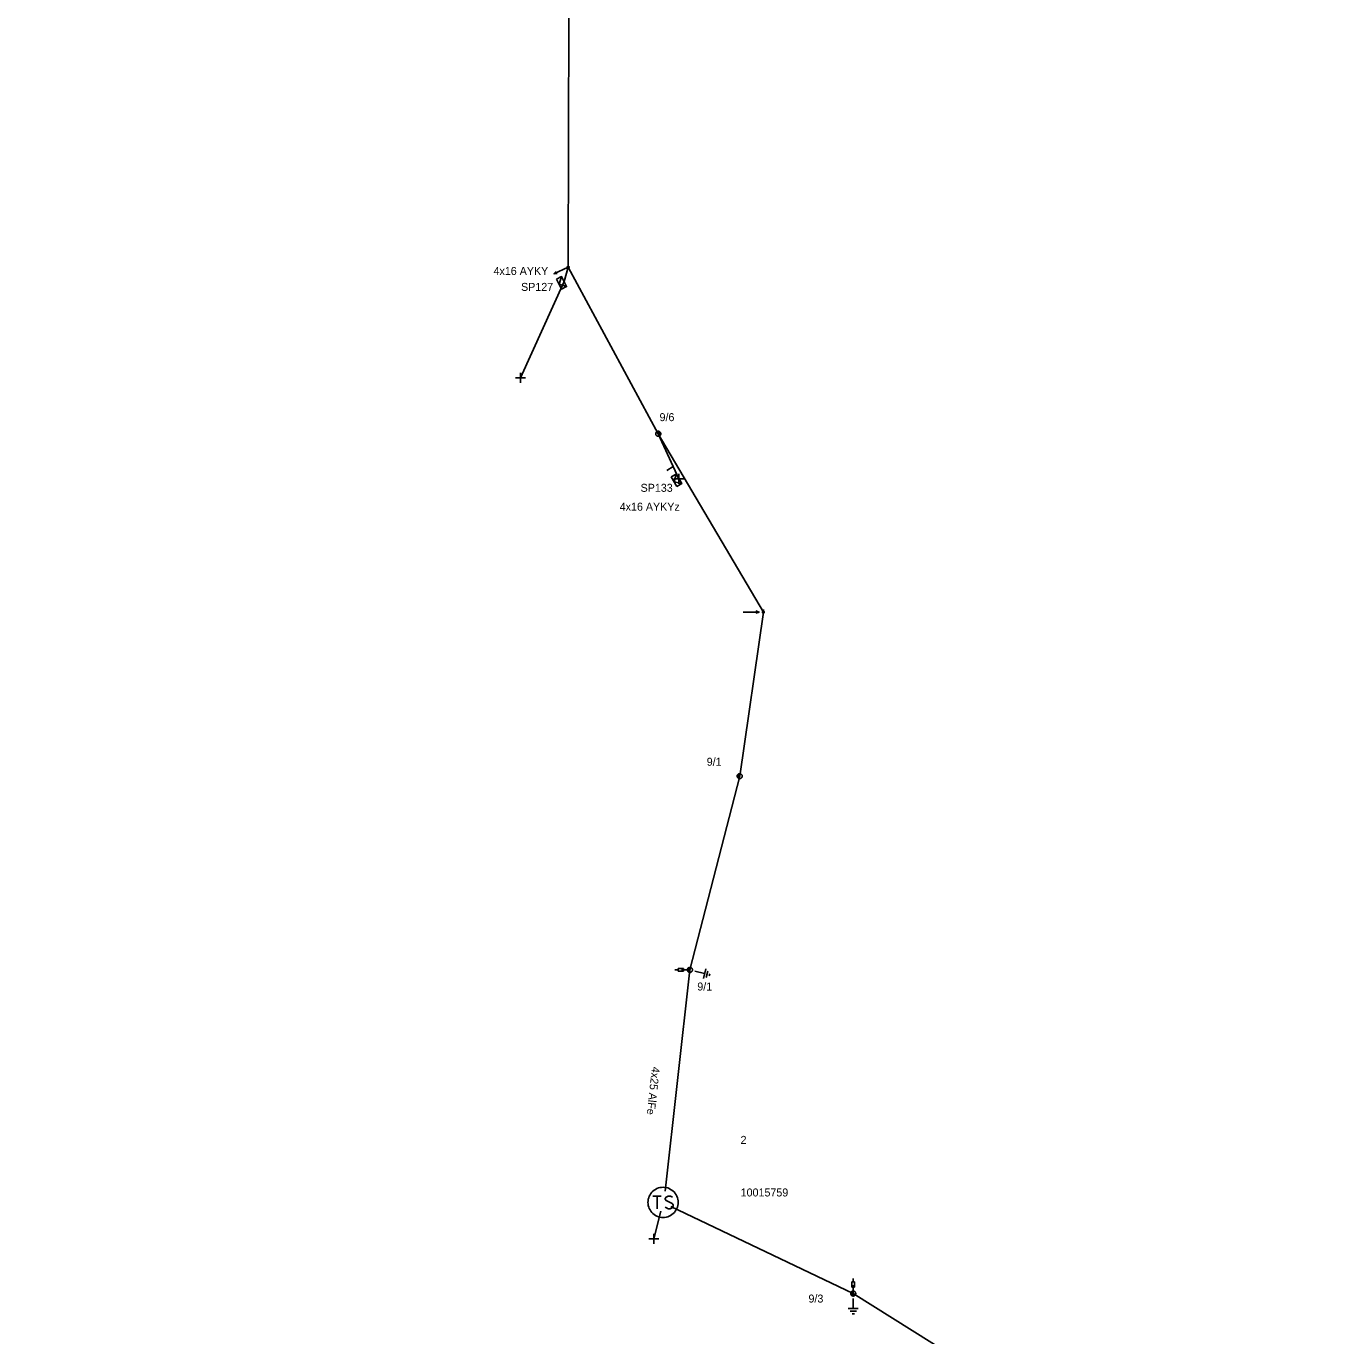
# Model space of a CAD drawing. Extents: x -717562 to -713845, y -1151196 to -1143903.
# Drawn here: x -714406.1 to -714243.8, y -1146321.1 to -1146157.4 of the extents above; entities that cross this region are included whole.
import ezdxf

# ---------------------------------------------------------------- set-up
doc = ezdxf.new("R2010")
doc.units = 0
for name, color, linetype in [('Vrstva 1', 7, 'Continuous'), ('Vrstva 12', 7, 'Continuous'), ('Vrstva 13', 7, 'Continuous'), ('Vrstva 14', 7, 'Continuous'), ('Vrstva 15', 7, 'Continuous'), ('Vrstva 16', 7, 'Continuous'), ('Vrstva 2', 7, 'Continuous'), ('Vrstva 25', 7, 'Continuous'), ('Vrstva 26', 7, 'Continuous'), ('Vrstva 27', 7, 'Continuous'), ('Vrstva 31', 7, 'Continuous'), ('Vrstva 33', 7, 'Continuous'), ('Vrstva 34', 7, 'Continuous'), ('Vrstva 52', 7, 'Continuous'), ('Vrstva 54', 7, 'Continuous'), ('Vrstva 55', 7, 'Continuous'), ('Vrstva 59', 7, 'Continuous'), ('Vrstva 6', 7, 'Continuous'), ('Vrstva 9', 7, 'Continuous')]:
    doc.layers.add(name, color=color, linetype=linetype)

# ---------------------------------------------------------------- blocks, each defined once
blk = doc.blocks.new('NN440')
at = {"layer": 'Vrstva 2'}
for points in [[(0.63, 0), (0.63, 0.06), (0.62, 0.13), (0.6, 0.19), (0.58, 0.25), (0.55, 0.31), (0.51, 0.37), (0.47, 0.42), (0.42, 0.46), (0.37, 0.51), (0.32, 0.54), (0.26, 0.57), (0.2, 0.59), (0.13, 0.61), (0.07, 0.62), (0, 0.63), (-0.06, 0.62), (-0.13, 0.61), (-0.19, 0.59), (-0.26, 0.57), (-0.31, 0.54), (-0.37, 0.51), (-0.42, 0.46), (-0.47, 0.42), (-0.51, 0.37), (-0.54, 0.31), (-0.57, 0.25), (-0.6, 0.19), (-0.62, 0.13), (-0.63, 0.06), (-0.63, 0), (-0.63, -0.07), (-0.62, -0.14), (-0.6, -0.2), (-0.57, -0.26), (-0.54, -0.32), (-0.51, -0.37), (-0.47, -0.43), (-0.42, -0.47), (-0.37, -0.51), (-0.31, -0.55), (-0.26, -0.58), (-0.19, -0.6), (-0.13, -0.62), (-0.06, -0.63), (0, -0.63), (0.07, -0.63), (0.13, -0.62), (0.2, -0.6), (0.26, -0.58), (0.32, -0.55), (0.37, -0.51), (0.42, -0.47), (0.47, -0.43), (0.51, -0.37), (0.55, -0.32), (0.58, -0.26), (0.6, -0.2), (0.62, -0.14), (0.63, -0.07), (0.63, 0)], [(-0.63, 0), (0.63, 0)], [(-0.6, -0.18), (0.57, -0.18)], [(-0.51, -0.32), (0.5, -0.32)], [(-0.37, -0.47), (0.35, -0.47)]]:
    blk.add_lwpolyline(points, dxfattribs=at)
blk = doc.blocks.new('NN560')
at = {"layer": 'Vrstva 2'}
for points in [[(2, 0), (1.59, 0.14)], [(0, 0), (2, 0)], [(2, 0), (1.59, -0.13)]]:
    blk.add_lwpolyline(points, dxfattribs=at)
blk = doc.blocks.new('NN565')
at = {"layer": 'Vrstva 2'}
for points in [[(0.01, 0.53), (0.01, 2.53)], [(0.16, 0.94), (0.01, 0.53), (-0.12, 0.94)]]:
    blk.add_lwpolyline(points, dxfattribs=at)
blk = doc.blocks.new('NN800')
at = {"layer": 'Vrstva 1'}
for points in [[(-0.44, 0.44), (0.44, -0.44)], [(-0.44, -0.44), (0.44, 0.44)]]:
    blk.add_lwpolyline(points, dxfattribs=at)
blk = doc.blocks.new('NN820')
at = {"layer": 'Vrstva 13'}
for points in [[(0, 0), (0, -1.05)], [(-0.16, -0.81), (0.16, -0.81)], [(-0.16, -1.47), (-0.16, -0.81)], [(0.16, -1.47), (-0.16, -1.47)], [(0, -1.05), (-0.06, -0.93)], [(0, -1.05), (0.06, -0.93)], [(0, -1.47), (0, -1.87)], [(0.16, -0.81), (0.16, -1.47)]]:
    blk.add_lwpolyline(points, dxfattribs=at)
blk = doc.blocks.new('NN630')
at = {"layer": 'Vrstva 9'}
for points in [[(0, -0.7), (-0.7, 0)], [(-0.7, -0.7), (-0.7, 0), (0.7, 0), (0.7, -0.7)], [(-0.7, -0.7), (0.7, -0.7)], [(0, -0.7), (0.7, 0)]]:
    blk.add_lwpolyline(points, dxfattribs=at)
blk = doc.blocks.new('NN810')
at = {"layer": 'Vrstva 14'}
for points in [[(0, -0.64), (0, -1.89)], [(0.63, -1.89), (-0.62, -1.89)], [(0.39, -2.2), (-0.4, -2.2)], [(0, -2.52), (-0.12, -2.52)], [(0.14, -2.52), (0, -2.52)]]:
    blk.add_lwpolyline(points, dxfattribs=at)
blk = doc.blocks.new('NN500')
at = {"layer": 'Vrstva 2'}
for points in [[(0, -0.24), (0.02, -0.23), (0.05, -0.23), (0.07, -0.22), (0.09, -0.22), (0.12, -0.2), (0.14, -0.19), (0.16, -0.18), (0.17, -0.16), (0.19, -0.14), (0.2, -0.12), (0.21, -0.1), (0.22, -0.07), (0.23, -0.05), (0.23, -0.02), (0.23, 0), (0.23, 0.02), (0.23, 0.05), (0.22, 0.07), (0.21, 0.1), (0.2, 0.12), (0.19, 0.14), (0.17, 0.16), (0.16, 0.17), (0.14, 0.19), (0.12, 0.2), (0.09, 0.21), (0.07, 0.22), (0.05, 0.23), (0.02, 0.23), (0, 0.23), (-0.03, 0.23), (-0.05, 0.23), (-0.07, 0.22), (-0.1, 0.21), (-0.12, 0.2), (-0.14, 0.19), (-0.16, 0.17), (-0.18, 0.16), (-0.19, 0.14), (-0.2, 0.12), (-0.22, 0.1), (-0.22, 0.07), (-0.23, 0.05), (-0.23, 0.02), (-0.24, 0), (-0.23, -0.02), (-0.23, -0.05), (-0.22, -0.07), (-0.22, -0.1), (-0.2, -0.12), (-0.19, -0.14), (-0.18, -0.16), (-0.16, -0.18), (-0.14, -0.19), (-0.12, -0.2), (-0.1, -0.22), (-0.07, -0.22), (-0.05, -0.23), (-0.03, -0.23), (0, -0.24)], [(0, -0.24), (0.02, -0.23), (0.05, -0.23), (0.07, -0.22), (0.09, -0.22), (0.12, -0.2), (0.14, -0.19), (0.16, -0.18), (0.17, -0.16), (0.19, -0.14), (0.2, -0.12), (0.21, -0.1), (0.22, -0.07), (0.23, -0.05), (0.23, -0.02), (0.23, 0), (0.23, 0.02), (0.23, 0.05), (0.22, 0.07), (0.21, 0.1), (0.2, 0.12), (0.19, 0.14), (0.17, 0.16), (0.16, 0.17), (0.14, 0.19), (0.12, 0.2), (0.09, 0.21), (0.07, 0.22), (0.05, 0.23), (0.02, 0.23), (0, 0.23), (-0.03, 0.23), (-0.05, 0.23), (-0.07, 0.22), (-0.1, 0.21), (-0.12, 0.2), (-0.14, 0.19), (-0.16, 0.17), (-0.18, 0.16), (-0.19, 0.14), (-0.2, 0.12), (-0.22, 0.1), (-0.22, 0.07), (-0.23, 0.05), (-0.23, 0.02), (-0.24, 0), (-0.23, -0.02), (-0.23, -0.05), (-0.22, -0.07), (-0.22, -0.1), (-0.2, -0.12), (-0.19, -0.14), (-0.18, -0.16), (-0.16, -0.18), (-0.14, -0.19), (-0.12, -0.2), (-0.1, -0.22), (-0.07, -0.22), (-0.05, -0.23), (-0.03, -0.23), (0, -0.24)], [(0, -0.21), (0.02, -0.2), (0.04, -0.2), (0.06, -0.2), (0.08, -0.19), (0.1, -0.18), (0.12, -0.17), (0.14, -0.15), (0.15, -0.14), (0.16, -0.12), (0.18, -0.1), (0.19, -0.08), (0.19, -0.06), (0.2, -0.04), (0.2, -0.02), (0.2, 0), (0.2, 0.02), (0.2, 0.04), (0.19, 0.06), (0.19, 0.08), (0.18, 0.1), (0.16, 0.12), (0.15, 0.14), (0.14, 0.15), (0.12, 0.17), (0.1, 0.18), (0.08, 0.19), (0.06, 0.19), (0.04, 0.2), (0.02, 0.2), (0, 0.2), (-0.02, 0.2), (-0.04, 0.2), (-0.06, 0.19), (-0.08, 0.19), (-0.1, 0.18), (-0.12, 0.17), (-0.14, 0.15), (-0.15, 0.14), (-0.17, 0.12), (-0.18, 0.1), (-0.19, 0.08), (-0.2, 0.06), (-0.2, 0.04), (-0.21, 0.02), (-0.21, 0), (-0.21, -0.02), (-0.2, -0.04), (-0.2, -0.06), (-0.19, -0.08), (-0.18, -0.1), (-0.17, -0.12), (-0.15, -0.14), (-0.14, -0.15), (-0.12, -0.17), (-0.1, -0.18), (-0.08, -0.19), (-0.06, -0.2), (-0.04, -0.2), (-0.02, -0.2), (0, -0.21)], [(0, -0.18), (0.02, -0.18), (0.04, -0.17), (0.05, -0.17), (0.07, -0.16), (0.09, -0.15), (0.1, -0.14), (0.12, -0.13), (0.13, -0.12), (0.14, -0.1), (0.15, -0.09), (0.16, -0.07), (0.17, -0.05), (0.17, -0.04), (0.17, -0.02), (0.17, 0), (0.17, 0.02), (0.17, 0.04), (0.17, 0.05), (0.16, 0.07), (0.15, 0.09), (0.14, 0.1), (0.13, 0.12), (0.12, 0.13), (0.1, 0.14), (0.09, 0.15), (0.07, 0.16), (0.05, 0.17), (0.04, 0.17), (0.02, 0.17), (0, 0.18), (-0.02, 0.17), (-0.04, 0.17), (-0.06, 0.17), (-0.07, 0.16), (-0.09, 0.15), (-0.1, 0.14), (-0.12, 0.13), (-0.13, 0.12), (-0.14, 0.1), (-0.15, 0.09), (-0.16, 0.07), (-0.17, 0.05), (-0.17, 0.04), (-0.18, 0.02), (-0.18, 0), (-0.18, -0.02), (-0.17, -0.04), (-0.17, -0.05), (-0.16, -0.07), (-0.15, -0.09), (-0.14, -0.1), (-0.13, -0.12), (-0.12, -0.13), (-0.1, -0.14), (-0.09, -0.15), (-0.07, -0.16), (-0.06, -0.17), (-0.04, -0.17), (-0.02, -0.18), (0, -0.18)], [(0, -0.15), (0.01, -0.15), (0.03, -0.14), (0.04, -0.14), (0.06, -0.13), (0.07, -0.13), (0.08, -0.12), (0.1, -0.11), (0.11, -0.1), (0.12, -0.09), (0.13, -0.07), (0.13, -0.06), (0.14, -0.05), (0.14, -0.03), (0.14, -0.02), (0.14, 0), (0.14, 0.01), (0.14, 0.03), (0.14, 0.04), (0.13, 0.06), (0.13, 0.07), (0.12, 0.09), (0.11, 0.1), (0.1, 0.11), (0.08, 0.12), (0.07, 0.13), (0.06, 0.13), (0.04, 0.14), (0.03, 0.14), (0.01, 0.14), (0, 0.15), (-0.02, 0.14), (-0.03, 0.14), (-0.05, 0.14), (-0.06, 0.13), (-0.07, 0.13), (-0.09, 0.12), (-0.1, 0.11), (-0.11, 0.1), (-0.12, 0.09), (-0.13, 0.07), (-0.13, 0.06), (-0.14, 0.04), (-0.14, 0.03), (-0.15, 0.01), (-0.15, 0), (-0.15, -0.02), (-0.14, -0.03), (-0.14, -0.05), (-0.13, -0.06), (-0.13, -0.07), (-0.12, -0.09), (-0.11, -0.1), (-0.1, -0.11), (-0.09, -0.12), (-0.07, -0.13), (-0.06, -0.13), (-0.05, -0.14), (-0.03, -0.14), (-0.02, -0.15), (0, -0.15)], [(0, -0.12), (0.01, -0.12), (0.02, -0.11), (0.03, -0.11), (0.05, -0.11), (0.06, -0.1), (0.07, -0.09), (0.08, -0.09), (0.09, -0.08), (0.09, -0.07), (0.1, -0.06), (0.11, -0.05), (0.11, -0.04), (0.11, -0.02), (0.11, -0.01), (0.12, 0), (0.11, 0.01), (0.11, 0.02), (0.11, 0.04), (0.11, 0.05), (0.1, 0.06), (0.09, 0.07), (0.09, 0.08), (0.08, 0.09), (0.07, 0.09), (0.06, 0.1), (0.05, 0.11), (0.03, 0.11), (0.02, 0.11), (0.01, 0.12), (0, 0.12), (-0.01, 0.12), (-0.03, 0.11), (-0.04, 0.11), (-0.05, 0.11), (-0.06, 0.1), (-0.07, 0.09), (-0.08, 0.09), (-0.09, 0.08), (-0.1, 0.07), (-0.1, 0.06), (-0.11, 0.05), (-0.11, 0.04), (-0.12, 0.02), (-0.12, 0.01), (-0.12, 0), (-0.12, -0.01), (-0.12, -0.02), (-0.11, -0.04), (-0.11, -0.05), (-0.1, -0.06), (-0.1, -0.07), (-0.09, -0.08), (-0.08, -0.09), (-0.07, -0.09), (-0.06, -0.1), (-0.05, -0.11), (-0.04, -0.11), (-0.03, -0.11), (-0.01, -0.12), (0, -0.12)], [(0, -0.09), (0.01, -0.09), (0.02, -0.09), (0.03, -0.08), (0.03, -0.08), (0.04, -0.08), (0.05, -0.07), (0.06, -0.07), (0.06, -0.06), (0.07, -0.05), (0.07, -0.04), (0.08, -0.04), (0.08, -0.03), (0.08, -0.02), (0.09, -0.01), (0.09, 0), (0.09, 0.01), (0.08, 0.02), (0.08, 0.03), (0.08, 0.03), (0.07, 0.04), (0.07, 0.05), (0.06, 0.06), (0.06, 0.06), (0.05, 0.07), (0.04, 0.07), (0.03, 0.08), (0.03, 0.08), (0.02, 0.08), (0.01, 0.09), (0, 0.09), (-0.01, 0.09), (-0.02, 0.08), (-0.03, 0.08), (-0.04, 0.08), (-0.04, 0.07), (-0.05, 0.07), (-0.06, 0.06), (-0.07, 0.06), (-0.07, 0.05), (-0.08, 0.04), (-0.08, 0.03), (-0.08, 0.03), (-0.09, 0.02), (-0.09, 0.01), (-0.09, 0), (-0.09, -0.01), (-0.09, -0.02), (-0.08, -0.03), (-0.08, -0.04), (-0.08, -0.04), (-0.07, -0.05), (-0.07, -0.06), (-0.06, -0.07), (-0.05, -0.07), (-0.04, -0.08), (-0.04, -0.08), (-0.03, -0.08), (-0.02, -0.09), (-0.01, -0.09), (0, -0.09)], [(0, -0.06), (0, -0.06), (0.01, -0.06), (0.02, -0.05), (0.02, -0.05), (0.03, -0.05), (0.03, -0.05), (0.04, -0.04), (0.04, -0.04), (0.05, -0.03), (0.05, -0.03), (0.05, -0.02), (0.05, -0.02), (0.05, -0.01), (0.06, -0.01), (0.06, 0), (0.06, 0.01), (0.05, 0.01), (0.05, 0.02), (0.05, 0.02), (0.05, 0.03), (0.05, 0.03), (0.04, 0.04), (0.04, 0.04), (0.03, 0.05), (0.03, 0.05), (0.02, 0.05), (0.02, 0.05), (0.01, 0.06), (0, 0.06), (0, 0.06), (-0.01, 0.06), (-0.01, 0.06), (-0.02, 0.05), (-0.02, 0.05), (-0.03, 0.05), (-0.03, 0.05), (-0.04, 0.04), (-0.04, 0.04), (-0.05, 0.03), (-0.05, 0.03), (-0.05, 0.02), (-0.06, 0.02), (-0.06, 0.01), (-0.06, 0.01), (-0.06, 0), (-0.06, -0.01), (-0.06, -0.01), (-0.06, -0.02), (-0.05, -0.02), (-0.05, -0.03), (-0.05, -0.03), (-0.04, -0.04), (-0.04, -0.04), (-0.03, -0.05), (-0.03, -0.05), (-0.02, -0.05), (-0.02, -0.05), (-0.01, -0.06), (-0.01, -0.06), (0, -0.06)], [(0, -0.03), (0, -0.03), (0, -0.03), (0.01, -0.03), (0.01, -0.03), (0.01, -0.02), (0.02, -0.02), (0.02, -0.02), (0.02, -0.02), (0.02, -0.02), (0.02, -0.01), (0.02, -0.01), (0.03, -0.01), (0.03, -0.01), (0.03, 0), (0.03, 0), (0.03, 0), (0.03, 0.01), (0.03, 0.01), (0.02, 0.01), (0.02, 0.01), (0.02, 0.02), (0.02, 0.02), (0.02, 0.02), (0.02, 0.02), (0.01, 0.02), (0.01, 0.02), (0.01, 0.03), (0, 0.03), (0, 0.03), (0, 0.03), (0, 0.03), (-0.01, 0.03), (-0.01, 0.03), (-0.01, 0.02), (-0.02, 0.02), (-0.02, 0.02), (-0.02, 0.02), (-0.02, 0.02), (-0.02, 0.02), (-0.03, 0.01), (-0.03, 0.01), (-0.03, 0.01), (-0.03, 0.01), (-0.03, 0), (-0.03, 0), (-0.03, 0), (-0.03, -0.01), (-0.03, -0.01), (-0.03, -0.01), (-0.03, -0.01), (-0.02, -0.02), (-0.02, -0.02), (-0.02, -0.02), (-0.02, -0.02), (-0.02, -0.02), (-0.01, -0.03), (-0.01, -0.03), (-0.01, -0.03), (0, -0.03), (0, -0.03)], [(0.23, 0), (0.7, 0)]]:
    blk.add_lwpolyline(points, dxfattribs=at)
blk = doc.blocks.new('NN610')
at = {"layer": 'Vrstva 6'}
for points in [[(1.88, 0), (1.87, 0.2), (1.84, 0.39), (1.79, 0.58), (1.72, 0.77), (1.63, 0.94), (1.52, 1.11), (1.4, 1.26), (1.26, 1.4), (1.1, 1.53), (0.94, 1.63), (0.76, 1.72), (0.58, 1.8), (0.19, 1.88), (0.19, 1.88), (-0.01, 1.89), (-0.21, 1.88), (-0.4, 1.85), (-0.59, 1.8), (-0.78, 1.72), (-0.95, 1.63), (-1.12, 1.53), (-1.27, 1.4), (-1.41, 1.26), (-1.54, 1.11), (-1.64, 0.94), (-1.73, 0.77), (-1.8, 0.58), (-1.86, 0.39), (-1.89, 0.2), (-1.9, 0), (-1.89, -0.2), (-1.86, -0.39), (-1.8, -0.58), (-1.73, -0.77), (-1.64, -0.95), (-1.54, -1.11), (-1.41, -1.27), (-1.27, -1.41), (-1.12, -1.53), (-0.95, -1.64), (-0.78, -1.73), (-0.59, -1.8), (-0.4, -1.85), (-0.21, -1.88), (-0.01, -1.89), (0.19, -1.88), (0.39, -1.85), (0.58, -1.8), (0.76, -1.73), (0.94, -1.64), (1.1, -1.53), (1.26, -1.41), (1.4, -1.27), (1.52, -1.11), (1.63, -0.95), (1.72, -0.77), (1.79, -0.58), (1.84, -0.39), (1.87, -0.2), (1.88, 0)], [(-1.27, 0.78), (-0.26, 0.78)], [(-0.76, 0.78), (-0.76, -0.79)], [(1.19, 0.66), (0.94, 0.78), (0.62, 0.78), (0.37, 0.66), (0.24, 0.47), (0.24, 0.4), (0.37, 0.22), (1.12, -0.16), (1.25, -0.32), (1.25, -0.48), (1.12, -0.67), (0.87, -0.79), (0.62, -0.79), (0.49, -0.73), (0.24, -0.6)]]:
    blk.add_lwpolyline(points, dxfattribs=at)
blk = doc.blocks.new('NN510')
at = {"layer": 'Vrstva 2'}
blk.add_lwpolyline([(0, 0), (0, 0.94)], dxfattribs=at)

msp = doc.modelspace()

# ---------------------------------------------------------------- linework, layer by layer
at = {"layer": 'Vrstva 1'}
for points in [[(-714406.11, -1145976.77), (-714384.55, -1145988.39), (-714362.95, -1146007.94), (-714352.95, -1146036.78), (-714348.89, -1146066.34), (-714345.36, -1146091.58), (-714341.44, -1146127.21), (-714338.29, -1146155.88), (-714338.36, -1146187.54), (-714327.11, -1146208.38), (-714313.96, -1146230.67), (-714316.92, -1146251.17), (-714323.14, -1146275.38), (-714326.25, -1146303.02)], [(-714325.54, -1146304.96), (-714302.73, -1146315.83), (-714270.76, -1146335.87), (-714243.78, -1146351.3)]]:
    msp.add_lwpolyline(points, dxfattribs=at)
at = {"layer": 'Vrstva 52'}
msp.add_lwpolyline([(-714338.36, -1146187.54), (-714338.87, -1146189.36)], dxfattribs=at)
at = {"layer": 'Vrstva 54'}
msp.add_lwpolyline([(-714327.11, -1146208.4), (-714325.24, -1146212.46), (-714324.52, -1146214.01)], dxfattribs=at)
at = {"layer": 'Vrstva 59'}
for points in [[(-714338.87, -1146189.36), (-714344.31, -1146201.38)], [(-714326.77, -1146305.53), (-714327.67, -1146308.99)]]:
    msp.add_lwpolyline(points, dxfattribs=at)

# ---------------------------------------------------------------- block references
at = {"layer": 'Vrstva 13'}
for name, p, xscale, yscale, rotation in [('NN500', (-714338.36, -1146187.54), 0.5, 0.5, 90), ('NN440', (-714327.1, -1146208.38), 0.5, 0.49999999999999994, 115.05441945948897), ('NN500', (-714313.96, -1146230.67), 0.5, 0.5, 90), ('NN440', (-714316.92, -1146251.17), 0.5, 0.5000000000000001, -104.29955838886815), ('NN440', (-714323.14, -1146275.38), 0.49999999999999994, 0.5000000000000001, -104.19738609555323), ('NN440', (-714302.73, -1146315.83), 0.5, 0.5, -31.383019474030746)]:
    msp.add_blockref(name, p, dxfattribs=dict(at, xscale=xscale, yscale=yscale, rotation=rotation))
for name, p, rotation in [('NN560', (-714338.36, -1146187.54), -154.9599186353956), ('NN510', (-714325.24, -1146212.46), 122.20912079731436), ('NN565', (-714313.96, -1146230.67), 90)]:
    msp.add_blockref(name, p, dxfattribs=dict(at, rotation=rotation))
at = {"layer": 'Vrstva 15', "rotation": 75.59984841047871}
msp.add_blockref('NN810', (-714323.14, -1146275.38), dxfattribs=at)
at = {"layer": 'Vrstva 15'}
msp.add_blockref('NN810', (-714302.73, -1146315.83), dxfattribs=at)
at = {"layer": 'Vrstva 16'}
for p, rotation in [((-714323.14, -1146275.38), -90), ((-714302.73, -1146315.83), 180)]:
    msp.add_blockref('NN820', p, dxfattribs=dict(at, rotation=rotation))
at = {"layer": 'Vrstva 25'}
msp.add_blockref('NN610', (-714326.49, -1146304.44), dxfattribs=at)
at = {"layer": 'Vrstva 31'}
for p, rotation in [((-714338.87, -1146189.36), -63.43494992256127), ((-714324.52, -1146214.01), -59.013558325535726)]:
    msp.add_blockref('NN630', p, dxfattribs=dict(at, rotation=rotation))
at = {"layer": 'Vrstva 34', "rotation": 45}
for p in [(-714344.31, -1146201.38), (-714324.52, -1146214.01), (-714327.67, -1146308.99)]:
    msp.add_blockref('NN800', p, dxfattribs=at)

# ---------------------------------------------------------------- texts
at = {"layer": 'Vrstva 12'}
for s, p in [('9/6', (-714326.94, -1146206.8)), ('9/1', (-714321.04, -1146249.87)), ('9/1', (-714322.22, -1146277.96)), ('9/3', (-714308.32, -1146316.96))]:
    msp.add_text(s, height=1, dxfattribs=at).set_placement(p)
at = {"layer": 'Vrstva 2'}
msp.add_text('4x25 AlFe', height=1, rotation=263.578, dxfattribs=at).set_placement((-714327.88, -1146287.45))
at = {"layer": 'Vrstva 26'}
msp.add_text('10015759', height=1, dxfattribs=at).set_placement((-714316.8, -1146303.7))
at = {"layer": 'Vrstva 27'}
msp.add_text('2', height=1, dxfattribs=at).set_placement((-714316.81, -1146297.13))
at = {"layer": 'Vrstva 33'}
for s, p in [('SP127', (-714344.25, -1146190.52)), ('SP133', (-714329.31, -1146215.63))]:
    msp.add_text(s, height=1, dxfattribs=at).set_placement(p)
at = {"layer": 'Vrstva 54'}
msp.add_text('4x16 AYKY', height=1, dxfattribs=at).set_placement((-714347.69, -1146188.53))
at = {"layer": 'Vrstva 55'}
msp.add_text('4x16 AYKYz', height=1, dxfattribs=at).set_placement((-714331.92, -1146217.99))

doc.saveas('drawing.dxf')
